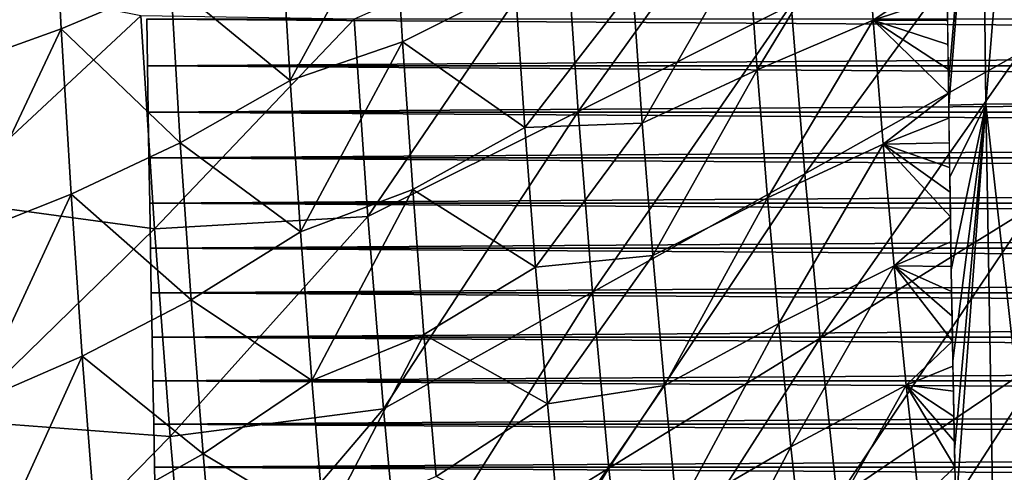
# Model space of a CAD drawing. Header units: millimetres. Extents: x -300 to 300, y -500 to 500.
# Tile 398 of 656: x -169 to -123, y -92 to -71. Entities that reach past the tile are written whole.
import ezdxf

# ---------------------------------------------------------------- set-up
doc = ezdxf.new("R2010")
doc.units = ezdxf.units.MM
doc.header["$LTSCALE"] = 81.481481
for name, color, linetype in [('16', 7, 'CONTINUOUS'), ('20', 7, 'CONTINUOUS'), ('22', 7, 'CONTINUOUS'), ('4', 7, 'CONTINUOUS'), ('5', 7, 'CONTINUOUS'), ('6', 7, 'CONTINUOUS')]:
    doc.layers.add(name, color=color, linetype=linetype)

msp = doc.modelspace()

# ---------------------------------------------------------------- linework, layer by layer
at = {"layer": '16', "color": 7, "linetype": 'CONTINUOUS'}
for points in [[(-125.384, -69.468, 58.272), (-123.804, -56.186, 58.322), (-125.324, -73.98, 58.278), (-125.384, -69.468, 58.272)], [(-123.804, -56.186, 58.322), (-125.309, -75.034, 58.28), (-125.324, -73.98, 58.278), (-123.804, -56.186, 58.322)], [(-123.585, -74.999, 58.348), (-125.309, -75.034, 58.28), (-123.804, -56.186, 58.322), (-123.585, -74.999, 58.348)], [(-122.033, -56.169, 58.268), (-123.585, -74.999, 58.348), (-123.804, -56.186, 58.322), (-122.033, -56.169, 58.268)], [(-121.814, -74.973, 58.295), (-123.585, -74.999, 58.348), (-122.033, -56.169, 58.268), (-121.814, -74.973, 58.295)], [(-125.309, -75.034, 58.28), (-123.585, -74.999, 58.348), (-125.26, -78.392, 58.284), (-125.309, -75.034, 58.28)], [(-125.26, -78.392, 58.284), (-123.585, -74.999, 58.348), (-125.191, -82.713, 58.29), (-125.26, -78.392, 58.284)], [(-125.191, -82.713, 58.29), (-123.585, -74.999, 58.348), (-125.117, -86.948, 58.296), (-125.191, -82.713, 58.29)], [(-125.117, -86.948, 58.296), (-123.585, -74.999, 58.348), (-125.038, -91.107, 58.301), (-125.117, -86.948, 58.296)], [(-123.585, -74.999, 58.348), (-124.983, -93.861, 58.305), (-125.038, -91.107, 58.301), (-123.585, -74.999, 58.348)], [(-123.259, -93.816, 58.374), (-124.983, -93.861, 58.305), (-123.585, -74.999, 58.348), (-123.259, -93.816, 58.374)], [(-121.814, -74.973, 58.295), (-121.487, -93.779, 58.321), (-123.585, -74.999, 58.348), (-121.814, -74.973, 58.295)], [(-121.487, -93.779, 58.321), (-123.259, -93.816, 58.374), (-123.585, -74.999, 58.348), (-121.487, -93.779, 58.321)]]:
    msp.add_3dface(points, dxfattribs=at)
at = {"layer": '20', "color": 7, "linetype": 'CONTINUOUS'}
for points in [[(-142.547, -75.341, 71.905), (-133.181, -62.305, 72.706), (-143.139, -66.71, 71.853), (-142.547, -75.341, 71.905)], [(-132.63, -70.37, 72.753), (-133.181, -62.305, 72.706), (-142.547, -75.341, 71.905), (-132.63, -70.37, 72.753)], [(-132, -78.232, 72.804), (-122.592, -65.317, 73.506), (-132.63, -70.37, 72.753), (-132, -78.232, 72.804)], [(-122.01, -72.618, 73.552), (-122.592, -65.317, 73.506), (-132, -78.232, 72.804), (-122.01, -72.618, 73.552)], [(-152.325, -80.226, 70.956), (-143.139, -66.71, 71.853), (-152.956, -71.039, 70.899), (-152.325, -80.226, 70.956)], [(-142.547, -75.341, 71.905), (-143.139, -66.71, 71.853), (-152.325, -80.226, 70.956), (-142.547, -75.341, 71.905)], [(-172.094, -79.456, 68.671), (-162.882, -70.878, 69.814), (-172.701, -68.926, 68.611), (-172.094, -79.456, 68.671)], [(-141.871, -83.753, 71.962), (-132.63, -70.37, 72.753), (-142.547, -75.341, 71.905), (-141.871, -83.753, 71.962)], [(-132, -78.232, 72.804), (-132.63, -70.37, 72.753), (-141.871, -83.753, 71.962), (-132, -78.232, 72.804)], [(-162.249, -80.802, 69.874), (-162.882, -70.878, 69.814), (-172.094, -79.456, 68.671), (-162.249, -80.802, 69.874)], [(-162.249, -80.802, 69.874), (-152.956, -71.039, 70.899), (-162.882, -70.878, 69.814), (-162.249, -80.802, 69.874)], [(-152.325, -80.226, 70.956), (-152.956, -71.039, 70.899), (-162.249, -80.802, 69.874), (-152.325, -80.226, 70.956)], [(-131.292, -85.89, 72.861), (-122.01, -72.618, 73.552), (-132, -78.232, 72.804), (-131.292, -85.89, 72.861)], [(-121.354, -79.731, 73.601), (-122.01, -72.618, 73.552), (-131.292, -85.89, 72.861), (-121.354, -79.731, 73.601)], [(-151.604, -89.177, 71.02), (-142.547, -75.341, 71.905), (-152.325, -80.226, 70.956), (-151.604, -89.177, 71.02)], [(-141.871, -83.753, 71.962), (-142.547, -75.341, 71.905), (-151.604, -89.177, 71.02), (-141.871, -83.753, 71.962)], [(-141.111, -91.946, 72.025), (-132, -78.232, 72.804), (-141.871, -83.753, 71.962), (-141.111, -91.946, 72.025)], [(-131.292, -85.89, 72.861), (-132, -78.232, 72.804), (-141.111, -91.946, 72.025), (-131.292, -85.89, 72.861)], [(-171.388, -89.718, 68.738), (-162.249, -80.802, 69.874), (-172.094, -79.456, 68.671), (-171.388, -89.718, 68.738)], [(-130.503, -93.347, 72.922), (-121.354, -79.731, 73.601), (-131.292, -85.89, 72.861), (-130.503, -93.347, 72.922)], [(-120.624, -86.659, 73.655), (-121.354, -79.731, 73.601), (-130.503, -93.347, 72.922), (-120.624, -86.659, 73.655)], [(-161.52, -90.47, 69.941), (-152.325, -80.226, 70.956), (-162.249, -80.802, 69.874), (-161.52, -90.47, 69.941)], [(-151.604, -89.177, 71.02), (-152.325, -80.226, 70.956), (-161.52, -90.47, 69.941), (-151.604, -89.177, 71.02)], [(-161.52, -90.47, 69.941), (-162.249, -80.802, 69.874), (-171.388, -89.718, 68.738), (-161.52, -90.47, 69.941)], [(-150.793, -97.894, 71.089), (-141.871, -83.753, 71.962), (-151.604, -89.177, 71.02), (-150.793, -97.894, 71.089)], [(-141.111, -91.946, 72.025), (-141.871, -83.753, 71.962), (-150.793, -97.894, 71.089), (-141.111, -91.946, 72.025)], [(-140.264, -99.923, 72.093), (-131.292, -85.89, 72.861), (-141.111, -91.946, 72.025), (-140.264, -99.923, 72.093)], [(-130.503, -93.347, 72.922), (-131.292, -85.89, 72.861), (-140.264, -99.923, 72.093), (-130.503, -93.347, 72.922)], [(-129.632, -100.604, 72.987), (-120.624, -86.659, 73.655), (-130.503, -93.347, 72.922), (-129.632, -100.604, 72.987)], [(-119.819, -93.401, 73.713), (-120.624, -86.659, 73.655), (-129.632, -100.604, 72.987), (-119.819, -93.401, 73.713)], [(-160.693, -99.885, 70.015), (-151.604, -89.177, 71.02), (-161.52, -90.47, 69.941), (-160.693, -99.885, 70.015)], [(-150.793, -97.894, 71.089), (-151.604, -89.177, 71.02), (-160.693, -99.885, 70.015), (-150.793, -97.894, 71.089)], [(-170.581, -99.714, 68.813), (-161.52, -90.47, 69.941), (-171.388, -89.718, 68.738), (-170.581, -99.714, 68.813)], [(-160.693, -99.885, 70.015), (-161.52, -90.47, 69.941), (-170.581, -99.714, 68.813), (-160.693, -99.885, 70.015)], [(-149.89, -106.38, 71.164), (-141.111, -91.946, 72.025), (-150.793, -97.894, 71.089), (-149.89, -106.38, 71.164)], [(-140.264, -99.923, 72.093), (-141.111, -91.946, 72.025), (-149.89, -106.38, 71.164), (-140.264, -99.923, 72.093)]]:
    msp.add_3dface(points, dxfattribs=at)
at = {"layer": '22', "color": 7, "linetype": 'CONTINUOUS'}
for points in [[(-172.055, -65.259, 53.573), (-166.997, -63.649, 54.222), (-171.637, -73.298, 53.614), (-172.055, -65.259, 53.573)], [(-166.997, -63.649, 54.222), (-166.588, -71.49, 54.262), (-171.637, -73.298, 53.614), (-166.997, -63.649, 54.222)], [(-166.588, -71.49, 54.262), (-166.997, -63.649, 54.222), (-161.495, -69.325, 54.876), (-166.588, -71.49, 54.262)], [(-156.367, -66.702, 55.456), (-151.127, -65.084, 56.011), (-155.939, -73.89, 55.496), (-156.367, -66.702, 55.456)], [(-151.127, -65.084, 56.011), (-150.706, -72.093, 56.05), (-155.939, -73.89, 55.496), (-151.127, -65.084, 56.011)], [(-151.127, -65.084, 56.011), (-145.473, -69.446, 56.568), (-150.706, -72.093, 56.05), (-151.127, -65.084, 56.011)], [(-134.655, -67.316, 57.536), (-129.247, -65.203, 57.972), (-134.219, -73.396, 57.573), (-134.655, -67.316, 57.536)], [(-129.247, -65.203, 57.972), (-128.823, -71.088, 58.007), (-134.219, -73.396, 57.573), (-129.247, -65.203, 57.972)], [(-128.823, -71.088, 58.007), (-129.247, -65.203, 57.972), (-125.392, -68.802, 58.267), (-128.823, -71.088, 58.007)], [(-156.367, -66.702, 55.456), (-155.939, -73.89, 55.496), (-161.495, -69.325, 54.876), (-156.367, -66.702, 55.456)], [(-140.008, -69.591, 57.074), (-134.655, -67.316, 57.536), (-139.56, -75.877, 57.112), (-140.008, -69.591, 57.074)], [(-134.655, -67.316, 57.536), (-134.219, -73.396, 57.573), (-139.56, -75.877, 57.112), (-134.655, -67.316, 57.536)], [(-125.378, -69.939, 58.268), (-128.823, -71.088, 58.007), (-125.392, -68.802, 58.267), (-125.378, -69.939, 58.268)], [(-166.588, -71.49, 54.262), (-161.495, -69.325, 54.876), (-161.046, -76.786, 54.919), (-166.588, -71.49, 54.262)], [(-161.495, -69.325, 54.876), (-155.939, -73.89, 55.496), (-161.046, -76.786, 54.919), (-161.495, -69.325, 54.876)], [(-145.473, -69.446, 56.568), (-145.022, -76.074, 56.608), (-150.706, -72.093, 56.05), (-145.473, -69.446, 56.568)], [(-145.473, -69.446, 56.568), (-140.008, -69.591, 57.074), (-145.022, -76.074, 56.608), (-145.473, -69.446, 56.568)], [(-140.008, -69.591, 57.074), (-139.56, -75.877, 57.112), (-145.022, -76.074, 56.608), (-140.008, -69.591, 57.074)], [(-125.363, -71.078, 58.27), (-128.823, -71.088, 58.007), (-125.378, -69.939, 58.268), (-125.363, -71.078, 58.27)], [(-134.219, -73.396, 57.573), (-128.823, -71.088, 58.007), (-133.74, -79.36, 57.613), (-134.219, -73.396, 57.573)], [(-128.823, -71.088, 58.007), (-128.355, -76.861, 58.045), (-133.74, -79.36, 57.613), (-128.823, -71.088, 58.007)], [(-125.348, -72.218, 58.271), (-128.823, -71.088, 58.007), (-125.363, -71.078, 58.27), (-125.348, -72.218, 58.271)], [(-128.355, -76.861, 58.045), (-128.823, -71.088, 58.007), (-125.317, -74.503, 58.275), (-128.355, -76.861, 58.045)], [(-125.317, -74.503, 58.275), (-128.823, -71.088, 58.007), (-125.333, -73.36, 58.273), (-125.317, -74.503, 58.275)], [(-125.333, -73.36, 58.273), (-128.823, -71.088, 58.007), (-125.348, -72.218, 58.271), (-125.333, -73.36, 58.273)], [(-171.637, -73.298, 53.614), (-166.588, -71.49, 54.262), (-171.165, -81.185, 53.66), (-171.637, -73.298, 53.614)], [(-166.588, -71.49, 54.262), (-166.125, -79.181, 54.307), (-171.165, -81.185, 53.66), (-166.588, -71.49, 54.262)], [(-166.125, -79.181, 54.307), (-166.588, -71.49, 54.262), (-161.046, -76.786, 54.919), (-166.125, -79.181, 54.307)], [(-155.939, -73.89, 55.496), (-150.706, -72.093, 56.05), (-155.462, -80.94, 55.54), (-155.939, -73.89, 55.496)], [(-150.706, -72.093, 56.05), (-150.235, -78.969, 56.092), (-155.462, -80.94, 55.54), (-150.706, -72.093, 56.05)], [(-150.706, -72.093, 56.05), (-145.022, -76.074, 56.608), (-150.235, -78.969, 56.092), (-150.706, -72.093, 56.05)], [(-139.56, -75.877, 57.112), (-134.219, -73.396, 57.573), (-139.066, -82.043, 57.154), (-139.56, -75.877, 57.112)], [(-134.219, -73.396, 57.573), (-133.74, -79.36, 57.613), (-139.066, -82.043, 57.154), (-134.219, -73.396, 57.573)], [(-155.939, -73.89, 55.496), (-155.462, -80.94, 55.54), (-161.046, -76.786, 54.919), (-155.939, -73.89, 55.496)], [(-125.3, -75.648, 58.276), (-128.355, -76.861, 58.045), (-125.317, -74.503, 58.275), (-125.3, -75.648, 58.276)], [(-145.022, -76.074, 56.608), (-139.56, -75.877, 57.112), (-144.523, -82.574, 56.652), (-145.022, -76.074, 56.608)], [(-139.56, -75.877, 57.112), (-139.066, -82.043, 57.154), (-144.523, -82.574, 56.652), (-139.56, -75.877, 57.112)], [(-125.284, -76.794, 58.278), (-128.355, -76.861, 58.045), (-125.3, -75.648, 58.276), (-125.284, -76.794, 58.278)], [(-145.022, -76.074, 56.608), (-144.523, -82.574, 56.652), (-150.235, -78.969, 56.092), (-145.022, -76.074, 56.608)], [(-166.125, -79.181, 54.307), (-161.046, -76.786, 54.919), (-160.545, -84.104, 54.965), (-166.125, -79.181, 54.307)], [(-161.046, -76.786, 54.919), (-155.462, -80.94, 55.54), (-160.545, -84.104, 54.965), (-161.046, -76.786, 54.919)], [(-133.74, -79.36, 57.613), (-128.355, -76.861, 58.045), (-133.217, -85.208, 57.655), (-133.74, -79.36, 57.613)], [(-128.355, -76.861, 58.045), (-127.844, -82.522, 58.085), (-133.217, -85.208, 57.655), (-128.355, -76.861, 58.045)], [(-125.266, -77.942, 58.28), (-128.355, -76.861, 58.045), (-125.284, -76.794, 58.278), (-125.266, -77.942, 58.28)], [(-127.844, -82.522, 58.085), (-128.355, -76.861, 58.045), (-125.231, -80.244, 58.283), (-127.844, -82.522, 58.085)], [(-125.231, -80.244, 58.283), (-128.355, -76.861, 58.045), (-125.249, -79.092, 58.281), (-125.231, -80.244, 58.283)], [(-125.249, -79.092, 58.281), (-128.355, -76.861, 58.045), (-125.266, -77.942, 58.28), (-125.249, -79.092, 58.281)], [(-171.165, -81.185, 53.66), (-166.125, -79.181, 54.307), (-170.637, -88.919, 53.711), (-171.165, -81.185, 53.66)], [(-166.125, -79.181, 54.307), (-165.608, -86.724, 54.356), (-170.637, -88.919, 53.711), (-166.125, -79.181, 54.307)], [(-165.608, -86.724, 54.356), (-166.125, -79.181, 54.307), (-160.545, -84.104, 54.965), (-165.608, -86.724, 54.356)], [(-155.462, -80.94, 55.54), (-150.235, -78.969, 56.092), (-154.933, -87.855, 55.588), (-155.462, -80.94, 55.54)], [(-150.235, -78.969, 56.092), (-149.715, -85.711, 56.138), (-154.933, -87.855, 55.588), (-150.235, -78.969, 56.092)], [(-150.235, -78.969, 56.092), (-144.523, -82.574, 56.652), (-149.715, -85.711, 56.138), (-150.235, -78.969, 56.092)], [(-139.066, -82.043, 57.154), (-133.74, -79.36, 57.613), (-138.527, -88.091, 57.199), (-139.066, -82.043, 57.154)], [(-133.74, -79.36, 57.613), (-133.217, -85.208, 57.655), (-138.527, -88.091, 57.199), (-133.74, -79.36, 57.613)], [(-125.212, -81.397, 58.285), (-127.844, -82.522, 58.085), (-125.231, -80.244, 58.283), (-125.212, -81.397, 58.285)], [(-155.462, -80.94, 55.54), (-154.933, -87.855, 55.588), (-160.545, -84.104, 54.965), (-155.462, -80.94, 55.54)], [(-125.193, -82.553, 58.286), (-127.844, -82.522, 58.085), (-125.212, -81.397, 58.285), (-125.193, -82.553, 58.286)], [(-144.523, -82.574, 56.652), (-139.066, -82.043, 57.154), (-143.976, -88.948, 56.698), (-144.523, -82.574, 56.652)], [(-139.066, -82.043, 57.154), (-138.527, -88.091, 57.199), (-143.976, -88.948, 56.698), (-139.066, -82.043, 57.154)], [(-144.523, -82.574, 56.652), (-143.976, -88.948, 56.698), (-149.715, -85.711, 56.138), (-144.523, -82.574, 56.652)], [(-133.217, -85.208, 57.655), (-127.844, -82.522, 58.085), (-132.648, -90.942, 57.7), (-133.217, -85.208, 57.655)], [(-127.844, -82.522, 58.085), (-127.289, -88.07, 58.128), (-132.648, -90.942, 57.7), (-127.844, -82.522, 58.085)], [(-127.289, -88.07, 58.128), (-127.844, -82.522, 58.085), (-125.133, -86.031, 58.291), (-127.289, -88.07, 58.128)], [(-125.133, -86.031, 58.291), (-127.844, -82.522, 58.085), (-125.153, -84.87, 58.29), (-125.133, -86.031, 58.291)], [(-125.153, -84.87, 58.29), (-127.844, -82.522, 58.085), (-125.173, -83.71, 58.288), (-125.153, -84.87, 58.29)], [(-125.173, -83.71, 58.288), (-127.844, -82.522, 58.085), (-125.193, -82.553, 58.286), (-125.173, -83.71, 58.288)], [(-165.608, -86.724, 54.356), (-160.545, -84.104, 54.965), (-159.991, -91.28, 55.016), (-165.608, -86.724, 54.356)], [(-160.545, -84.104, 54.965), (-154.933, -87.855, 55.588), (-159.991, -91.28, 55.016), (-160.545, -84.104, 54.965)], [(-138.527, -88.091, 57.199), (-133.217, -85.208, 57.655), (-137.941, -94.02, 57.246), (-138.527, -88.091, 57.199)], [(-133.217, -85.208, 57.655), (-132.648, -90.942, 57.7), (-137.941, -94.02, 57.246), (-133.217, -85.208, 57.655)], [(-154.933, -87.855, 55.588), (-149.715, -85.711, 56.138), (-154.354, -94.636, 55.639), (-154.933, -87.855, 55.588)], [(-149.715, -85.711, 56.138), (-149.144, -92.321, 56.188), (-154.354, -94.636, 55.639), (-149.715, -85.711, 56.138)], [(-149.715, -85.711, 56.138), (-143.976, -88.948, 56.698), (-149.144, -92.321, 56.188), (-149.715, -85.711, 56.138)], [(-125.112, -87.195, 58.293), (-127.289, -88.07, 58.128), (-125.133, -86.031, 58.291), (-125.112, -87.195, 58.293)], [(-170.637, -88.919, 53.711), (-165.608, -86.724, 54.356), (-170.054, -96.501, 53.766), (-170.637, -88.919, 53.711)], [(-165.608, -86.724, 54.356), (-165.035, -94.119, 54.408), (-170.054, -96.501, 53.766), (-165.608, -86.724, 54.356)], [(-165.035, -94.119, 54.408), (-165.608, -86.724, 54.356), (-159.991, -91.28, 55.016), (-165.035, -94.119, 54.408)], [(-125.091, -88.361, 58.295), (-127.289, -88.07, 58.128), (-125.112, -87.195, 58.293), (-125.091, -88.361, 58.295)], [(-154.933, -87.855, 55.588), (-154.354, -94.636, 55.639), (-159.991, -91.28, 55.016), (-154.933, -87.855, 55.588)], [(-143.976, -88.948, 56.698), (-138.527, -88.091, 57.199), (-143.381, -95.196, 56.748), (-143.976, -88.948, 56.698)], [(-138.527, -88.091, 57.199), (-137.941, -94.02, 57.246), (-143.381, -95.196, 56.748), (-138.527, -88.091, 57.199)], [(-132.648, -90.942, 57.7), (-127.289, -88.07, 58.128), (-132.035, -96.561, 57.748), (-132.648, -90.942, 57.7)], [(-127.289, -88.07, 58.128), (-126.69, -93.508, 58.173), (-132.035, -96.561, 57.748), (-127.289, -88.07, 58.128)], [(-126.69, -93.508, 58.173), (-127.289, -88.07, 58.128), (-125.023, -91.875, 58.3), (-126.69, -93.508, 58.173)], [(-125.023, -91.875, 58.3), (-127.289, -88.07, 58.128), (-125.046, -90.7, 58.298), (-125.023, -91.875, 58.3)], [(-125.046, -90.7, 58.298), (-127.289, -88.07, 58.128), (-125.069, -89.529, 58.296), (-125.046, -90.7, 58.298)], [(-125.069, -89.529, 58.296), (-127.289, -88.07, 58.128), (-125.091, -88.361, 58.295), (-125.069, -89.529, 58.296)], [(-143.976, -88.948, 56.698), (-143.381, -95.196, 56.748), (-149.144, -92.321, 56.188), (-143.976, -88.948, 56.698)], [(-137.941, -94.02, 57.246), (-132.648, -90.942, 57.7), (-137.309, -99.831, 57.296), (-137.941, -94.02, 57.246)], [(-132.648, -90.942, 57.7), (-132.035, -96.561, 57.748), (-137.309, -99.831, 57.296), (-132.648, -90.942, 57.7)], [(-165.035, -94.119, 54.408), (-159.991, -91.28, 55.016), (-159.383, -98.313, 55.07), (-165.035, -94.119, 54.408)], [(-159.991, -91.28, 55.016), (-154.354, -94.636, 55.639), (-159.383, -98.313, 55.07), (-159.991, -91.28, 55.016)], [(-125, -93.053, 58.301), (-126.69, -93.508, 58.173), (-125.023, -91.875, 58.3), (-125, -93.053, 58.301)]]:
    msp.add_3dface(points, dxfattribs=at)
at = {"layer": '4', "color": 7, "linetype": 'CONTINUOUS'}
for points in [[(-162.568, -73.204, 11), (-162.599, -71.028, 16), (-162.599, -71.027, 11), (-162.568, -73.204, 11)], [(-162.568, -73.205, 16), (-162.599, -71.028, 16), (-162.568, -73.204, 11), (-162.568, -73.205, 16)], [(-162.537, -75.36, 11), (-162.568, -73.205, 16), (-162.568, -73.204, 11), (-162.537, -75.36, 11)], [(-162.537, -75.361, 16), (-162.568, -73.205, 16), (-162.537, -75.36, 11), (-162.537, -75.361, 16)], [(-162.504, -77.494, 11), (-162.537, -75.361, 16), (-162.537, -75.36, 11), (-162.504, -77.494, 11)], [(-162.504, -77.495, 16), (-162.537, -75.361, 16), (-162.504, -77.494, 11), (-162.504, -77.495, 16)], [(-162.47, -79.608, 11), (-162.504, -77.495, 16), (-162.504, -77.494, 11), (-162.47, -79.608, 11)], [(-162.47, -79.609, 16), (-162.504, -77.495, 16), (-162.47, -79.608, 11), (-162.47, -79.609, 16)], [(-162.435, -81.702, 11), (-162.47, -79.609, 16), (-162.47, -79.608, 11), (-162.435, -81.702, 11)], [(-162.435, -81.703, 16), (-162.47, -79.609, 16), (-162.435, -81.702, 11), (-162.435, -81.703, 16)], [(-162.4, -83.777, 11), (-162.435, -81.703, 16), (-162.435, -81.702, 11), (-162.4, -83.777, 11)], [(-162.4, -83.778, 16), (-162.435, -81.703, 16), (-162.4, -83.777, 11), (-162.4, -83.778, 16)], [(-162.363, -85.834, 11), (-162.4, -83.778, 16), (-162.4, -83.777, 11), (-162.363, -85.834, 11)], [(-162.363, -85.835, 16), (-162.4, -83.778, 16), (-162.363, -85.834, 11), (-162.363, -85.835, 16)], [(-162.325, -87.873, 11), (-162.363, -85.835, 16), (-162.363, -85.834, 11), (-162.325, -87.873, 11)], [(-162.325, -87.873, 16), (-162.363, -85.835, 16), (-162.325, -87.873, 11), (-162.325, -87.873, 16)], [(-162.286, -89.895, 16), (-162.325, -87.873, 16), (-162.286, -89.894, 11), (-162.286, -89.895, 16)], [(-162.286, -89.894, 11), (-162.325, -87.873, 16), (-162.325, -87.873, 11), (-162.286, -89.894, 11)], [(-162.245, -91.9, 11), (-162.286, -89.895, 16), (-162.286, -89.894, 11), (-162.245, -91.9, 11)], [(-162.245, -91.9, 16), (-162.286, -89.895, 16), (-162.245, -91.9, 11), (-162.245, -91.9, 16)], [(-162.204, -93.889, 16), (-162.245, -91.9, 16), (-162.204, -93.889, 11), (-162.204, -93.889, 16)], [(-162.204, -93.889, 11), (-162.245, -91.9, 16), (-162.245, -91.9, 11), (-162.204, -93.889, 11)]]:
    msp.add_3dface(points, dxfattribs=at)
at = {"layer": '5', "color": 7, "linetype": 'CONTINUOUS'}
for points in [[(162.599, -71.028, 11), (-162.568, -73.204, 11), (-162.599, -71.027, 11), (162.599, -71.028, 11)], [(162.599, -71.028, 11), (162.568, -73.205, 11), (-162.568, -73.204, 11), (162.599, -71.028, 11)], [(162.568, -73.205, 11), (-162.537, -75.36, 11), (-162.568, -73.204, 11), (162.568, -73.205, 11)], [(162.568, -73.205, 11), (162.537, -75.361, 11), (-162.537, -75.36, 11), (162.568, -73.205, 11)], [(162.537, -75.361, 11), (-162.504, -77.494, 11), (-162.537, -75.36, 11), (162.537, -75.361, 11)], [(162.537, -75.361, 11), (162.504, -77.495, 11), (-162.504, -77.494, 11), (162.537, -75.361, 11)], [(162.504, -77.495, 11), (-162.47, -79.608, 11), (-162.504, -77.494, 11), (162.504, -77.495, 11)], [(162.504, -77.495, 11), (162.47, -79.609, 11), (-162.47, -79.608, 11), (162.504, -77.495, 11)], [(162.47, -79.609, 11), (-162.435, -81.702, 11), (-162.47, -79.608, 11), (162.47, -79.609, 11)], [(162.47, -79.609, 11), (162.435, -81.703, 11), (-162.435, -81.702, 11), (162.47, -79.609, 11)], [(162.435, -81.703, 11), (-162.4, -83.777, 11), (-162.435, -81.702, 11), (162.435, -81.703, 11)], [(162.435, -81.703, 11), (162.4, -83.778, 11), (-162.4, -83.777, 11), (162.435, -81.703, 11)], [(162.4, -83.778, 11), (-162.363, -85.834, 11), (-162.4, -83.777, 11), (162.4, -83.778, 11)], [(162.4, -83.778, 11), (162.363, -85.835, 11), (-162.363, -85.834, 11), (162.4, -83.778, 11)], [(162.363, -85.835, 11), (162.325, -87.873, 11), (-162.363, -85.834, 11), (162.363, -85.835, 11)], [(162.325, -87.873, 11), (-162.325, -87.873, 11), (-162.363, -85.834, 11), (162.325, -87.873, 11)], [(162.325, -87.873, 11), (162.286, -89.895, 11), (-162.325, -87.873, 11), (162.325, -87.873, 11)], [(162.286, -89.895, 11), (-162.286, -89.894, 11), (-162.325, -87.873, 11), (162.286, -89.895, 11)], [(162.286, -89.895, 11), (162.245, -91.9, 11), (-162.286, -89.894, 11), (162.286, -89.895, 11)], [(162.245, -91.9, 11), (-162.245, -91.9, 11), (-162.286, -89.894, 11), (162.245, -91.9, 11)], [(162.245, -91.9, 11), (162.204, -93.889, 11), (-162.245, -91.9, 11), (162.245, -91.9, 11)], [(162.204, -93.889, 11), (-162.204, -93.889, 11), (-162.245, -91.9, 11), (162.204, -93.889, 11)]]:
    msp.add_3dface(points, dxfattribs=at)
at = {"layer": '6', "color": 7, "linetype": 'CONTINUOUS'}
for points in [[(162.568, -73.204, 16), (162.599, -71.027, 16), (-162.599, -71.028, 16), (162.568, -73.204, 16)], [(162.568, -73.204, 16), (-162.599, -71.028, 16), (-162.568, -73.205, 16), (162.568, -73.204, 16)], [(162.537, -75.36, 16), (162.568, -73.204, 16), (-162.568, -73.205, 16), (162.537, -75.36, 16)], [(162.537, -75.36, 16), (-162.568, -73.205, 16), (-162.537, -75.361, 16), (162.537, -75.36, 16)], [(162.504, -77.494, 16), (162.537, -75.36, 16), (-162.537, -75.361, 16), (162.504, -77.494, 16)], [(162.504, -77.494, 16), (-162.537, -75.361, 16), (-162.504, -77.495, 16), (162.504, -77.494, 16)], [(162.47, -79.608, 16), (162.504, -77.494, 16), (-162.504, -77.495, 16), (162.47, -79.608, 16)], [(162.47, -79.608, 16), (-162.504, -77.495, 16), (-162.47, -79.609, 16), (162.47, -79.608, 16)], [(162.435, -81.702, 16), (162.47, -79.608, 16), (-162.47, -79.609, 16), (162.435, -81.702, 16)], [(162.435, -81.702, 16), (-162.47, -79.609, 16), (-162.435, -81.703, 16), (162.435, -81.702, 16)], [(162.4, -83.777, 16), (162.435, -81.702, 16), (-162.435, -81.703, 16), (162.4, -83.777, 16)], [(162.4, -83.777, 16), (-162.435, -81.703, 16), (-162.4, -83.778, 16), (162.4, -83.777, 16)], [(162.363, -85.834, 16), (162.4, -83.777, 16), (-162.4, -83.778, 16), (162.363, -85.834, 16)], [(162.363, -85.834, 16), (-162.4, -83.778, 16), (-162.363, -85.835, 16), (162.363, -85.834, 16)], [(162.363, -85.834, 16), (-162.363, -85.835, 16), (-162.325, -87.873, 16), (162.363, -85.834, 16)], [(162.325, -87.873, 16), (162.363, -85.834, 16), (-162.325, -87.873, 16), (162.325, -87.873, 16)], [(162.325, -87.873, 16), (-162.325, -87.873, 16), (-162.286, -89.895, 16), (162.325, -87.873, 16)], [(162.286, -89.894, 16), (162.325, -87.873, 16), (-162.286, -89.895, 16), (162.286, -89.894, 16)], [(162.286, -89.894, 16), (-162.286, -89.895, 16), (-162.245, -91.9, 16), (162.286, -89.894, 16)], [(162.245, -91.9, 16), (162.286, -89.894, 16), (-162.245, -91.9, 16), (162.245, -91.9, 16)], [(162.245, -91.9, 16), (-162.245, -91.9, 16), (-162.204, -93.889, 16), (162.245, -91.9, 16)], [(162.204, -93.889, 16), (162.245, -91.9, 16), (-162.204, -93.889, 16), (162.204, -93.889, 16)]]:
    msp.add_3dface(points, dxfattribs=at)

doc.saveas('drawing.dxf')
